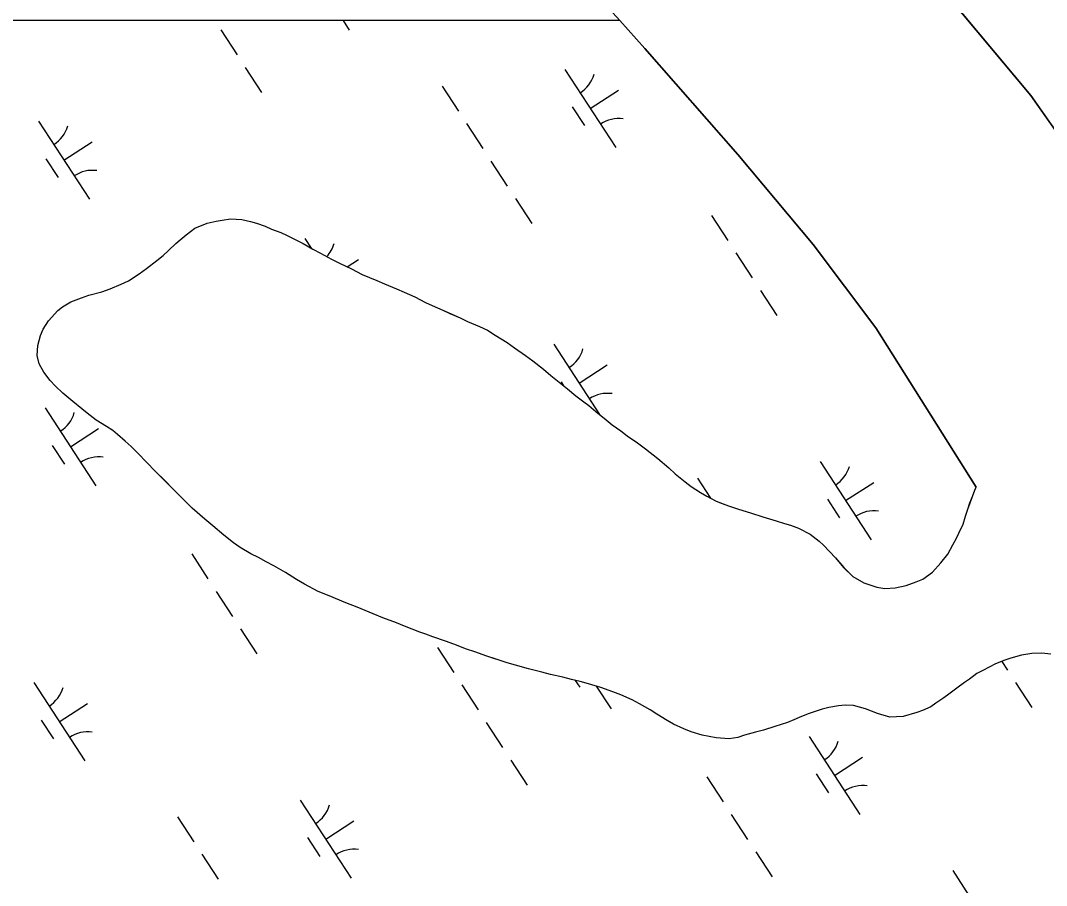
# Model space of a CAD drawing. Extents: x 3953924 to 3974542, y 193747 to 216192.
# Drawn here: x 3964977 to 3965527, y 211674 to 212138 of the extents above; entities that cross this region are included whole.
import ezdxf

# ---------------------------------------------------------------- set-up
doc = ezdxf.new("R2010")
doc.units = 0
doc.layers.add('V-TOPO-SHOR', color=7, linetype='Continuous')
doc.layers.add('V-WETL-SWMP', color=7, linetype='Continuous')

msp = doc.modelspace()

# ---------------------------------------------------------------- linework, layer by layer
at = {"layer": 'V-TOPO-SHOR'}
for points in [[(3964486.99, 212713.24), (3964547.11, 212681.8), (3964630.18, 212638.99), (3964716.97, 212590.36), (3964783.34, 212549.57), (3964845.53, 212507.47), (3964900.35, 212470.67), (3964983.17, 212413.32), (3965052.67, 212357.82), (3965121.37, 212303.27), (3965173.31, 212260.7), (3965213.72, 212224.28), (3965268.95, 212169.97), (3965297.99, 212137.89), (3965311.56, 212122.9), (3965361.38, 212066.06), (3965401.83, 212017.79), (3965435.44, 211973.08), (3965489.17, 211887.74)], [(3965395.75, 212243.77), (3965451.96, 212177.33), (3965518.58, 212097.73), (3965563.35, 212033.66), (3965629.15, 211934.41), (3965687.36, 211848.68), (3965733.84, 211760.48), (3965762.68, 211690.74), (3965784.59, 211631.97), (3965810.09, 211566.17), (3965845.55, 211482.5), (3965881.74, 211405.03), (3965917.52, 211327.15), (3965955.69, 211244.68), (3965996.17, 211165.01), (3966025.03, 211099.59), (3966049.66, 211043.62), (3966066.01, 211014.26), (3966125.29, 210908.32), (3966172.74, 210824.29), (3966218.31, 210740.68)], [(3965044.84, 211900.61), (3965039.22, 211906.31), (3965036.02, 211909.43), (3965032.8, 211912.29), (3965028.66, 211915.82), (3965026.11, 211918.13), (3965022.76, 211920.18), (3965017.26, 211923.59), (3965012.44, 211927.26), (3965009.5, 211929.58), (3965004.68, 211933.52), (3964999.32, 211938.14), (3964995.31, 211942.08), (3964992.5, 211944.93), (3964989.17, 211949.27), (3964986.64, 211953.73), (3964985.6, 211958.18), (3964985.91, 211963.57), (3964987.3, 211968.95), (3964988.81, 211972.31), (3964991.67, 211976.86), (3964996.7, 211982.35), (3964999.14, 211984.35), (3965003.6, 211987.01), (3965009.28, 211989.12), (3965013.33, 211990.57), (3965020.21, 211992.41), (3965024.67, 211993.99), (3965030.62, 211996.51), (3965034.54, 211998.36), (3965040.23, 212002.09), (3965044.16, 212004.89), (3965049.71, 212009.15), (3965053.1, 212011.96), (3965055.95, 212014.63), (3965060.02, 212018.24), (3965062.33, 212020.24), (3965065.45, 212022.91), (3965070.05, 212026.51), (3965076.67, 212029.16), (3965081.53, 212030.33), (3965084.77, 212030.85), (3965089.35, 212031.49), (3965095.42, 212031.17), (3965099.99, 212030.19), (3965103.21, 212029.22), (3965107.92, 212027.57), (3965111.27, 212026.06), (3965116.24, 212024.14), (3965119.6, 212022.63), (3965124.7, 212020.17), (3965128.19, 212018.39), (3965133.42, 212015.25), (3965137.58, 212013.06), (3965143.48, 212009.92), (3965147.78, 212007.86), (3965154.08, 212004.72), (3965159.85, 212001.71), (3965167.78, 211998.42), (3965171.8, 211996.63), (3965178.25, 211994.02), (3965182.41, 211992.24), (3965188.19, 211989.64), (3965193.82, 211986.77), (3965197.45, 211985.12), (3965203.08, 211982.52), (3965206.85, 211980.87), (3965212.48, 211978.4), (3965216.38, 211976.49), (3965222.82, 211973.88), (3965227.12, 211971.83), (3965231.27, 211969.24), (3965237.58, 211965.28), (3965241.6, 211962.42), (3965247.49, 211958.2), (3965251.38, 211955.47), (3965257.13, 211950.85), (3965261.02, 211947.59), (3965266.5, 211943.23), (3965269.99, 211940.38), (3965274.54, 211936.71), (3965278.69, 211933.44), (3965281.37, 211931.4), (3965285.12, 211928.27), (3965290.74, 211923.78), (3965293.95, 211921.06), (3965298.65, 211917.93), (3965301.99, 211915.21), (3965307.49, 211911.4), (3965311.91, 211908.27), (3965318.47, 211902.96), (3965324.36, 211898.06), (3965327.83, 211894.8), (3965333.06, 211890.59), (3965336.41, 211888), (3965341.36, 211884.73), (3965344.72, 211882.82), (3965349.68, 211880.09), (3965353.04, 211878.85), (3965356.4, 211877.61), (3965361.1, 211875.96)], [(3965208.99, 211803.43), (3965204.56, 211805.08), (3965197.84, 211807.43), (3965193.94, 211808.8), (3965190.85, 211809.9), (3965186.69, 211811.55), (3965182.66, 211813.07), (3965178.22, 211814.85), (3965170.97, 211817.6), (3965165.73, 211819.8), (3965157.14, 211823.23), (3965151.09, 211825.7), (3965142.1, 211829.41), (3965136.32, 211831.74), (3965128.94, 211835.57), (3965124.65, 211838.16), (3965118.75, 211841.85), (3965112.58, 211845.53), (3965108.42, 211847.58), (3965104.27, 211849.91), (3965100.1, 211851.96), (3965094.47, 211855.37), (3965090.85, 211857.82), (3965085.63, 211861.9), (3965079.74, 211866.93), (3965075.46, 211870.47), (3965068.77, 211876.45), (3965064.35, 211880.66), (3965058.21, 211886.9), (3965054.33, 211890.84), (3965048.58, 211896.68), (3965044.84, 211900.61)], [(3965361.1, 211875.96), (3965364.06, 211875.13), (3965368.09, 211873.89), (3965374.68, 211871.81), (3965381.93, 211869.6), (3965386.37, 211868.22), (3965389.59, 211867.25), (3965393.89, 211865.61), (3965400.2, 211862.46), (3965405.02, 211858.65), (3965407.29, 211856.61), (3965410.5, 211853.22), (3965413.71, 211849.82), (3965418.12, 211844.54), (3965423.06, 211839.78), (3965428.96, 211836.37), (3965435.82, 211834.03), (3965440.26, 211833.32), (3965445.65, 211833.68), (3965451.58, 211834.99), (3965456.99, 211836.83), (3965460.5, 211838.28), (3965465.79, 211842.15), (3965470.27, 211847.1), (3965473.94, 211851.79), (3965476.68, 211856.75), (3965478.59, 211860.37), (3965479.96, 211863.06), (3965482.15, 211867.89), (3965483.53, 211872.06), (3965484.77, 211875.82), (3965485.88, 211879.31), (3965487.18, 211882.74), (3965488.45, 211886.01), (3965489.17, 211887.74)], [(3965237.6, 211793.38), (3965231.16, 211795.59), (3965226.72, 211797.1), (3965220.27, 211799.44), (3965215.84, 211800.82), (3965208.99, 211803.43)], [(3965529.17, 211798.15), (3965524.32, 211798.73), (3965519.07, 211798.5), (3965513.54, 211797.6), (3965507.73, 211796.02), (3965504.09, 211794.71), (3965499.22, 211792.72), (3965496.52, 211791.4), (3965492.46, 211789.14), (3965489.62, 211787.68), (3965485.55, 211784.74), (3965482.98, 211783.01), (3965478.78, 211779.81), (3965474.58, 211776.75), (3965471.87, 211774.74), (3965467.54, 211771.82), (3965464.83, 211769.95), (3965460.37, 211767.96), (3965457.4, 211766.77), (3965449.97, 211764.68), (3965442.83, 211764.33), (3965436.24, 211766.26), (3965429.79, 211768.74), (3965423.34, 211770.67), (3965418.9, 211770.71), (3965415.39, 211770.33), (3965410.13, 211769.43), (3965406.62, 211768.64), (3965402.84, 211767.46), (3965399.06, 211766.14), (3965394.19, 211764.16), (3965391.35, 211762.83), (3965387.97, 211761.51), (3965381.22, 211759.27), (3965375.15, 211757.44), (3965370.83, 211756.26), (3965365.02, 211754.68), (3965361.38, 211753.5), (3965356.65, 211752.73), (3965349.65, 211753.18), (3965342.25, 211754.72), (3965336.34, 211756.39), (3965332.45, 211758.03), (3965326.94, 211760.63), (3965323.45, 211762.55), (3965317.96, 211765.96), (3965314.34, 211768.27), (3965308.57, 211771.42), (3965304.68, 211773.6), (3965298.64, 211776.34), (3965294.34, 211777.99), (3965287.89, 211780.2), (3965281.3, 211782.27), (3965276.87, 211783.52), (3965272.16, 211784.49), (3965267.59, 211785.74), (3965260.87, 211787.27), (3965256.16, 211788.52), (3965249.03, 211790.19), (3965242.04, 211792.14), (3965237.6, 211793.38)]]:
    msp.add_lwpolyline(points, dxfattribs=at)
at = {"layer": 'V-WETL-SWMP'}
for p, q in [((3965518.58, 212097.73), (3965451.96, 212177.33)), ((3965297.99, 212137.89), (3962936, 212137.89)), ((3965149.65, 212137.89), (3965152.99, 212132.75)), ((3965311.56, 212122.9), (3965297.99, 212137.89)), ((3965084.05, 212132.87), (3965092.78, 212119.46)), ((3965361.38, 212066.06), (3965311.56, 212122.9)), ((3965097.15, 212112.75), (3965105.87, 212099.34)), ((3965268.61, 212111.7), (3965295.88, 212069.8)), ((3965202.79, 212102.77), (3965211.51, 212089.36)), ((3965282.24, 212090.75), (3965297.33, 212100.57)), ((3965563.35, 212033.66), (3965518.58, 212097.73)), ((3965272.5, 212091.57), (3965279.05, 212081.51)), ((3964986.31, 212083.91), (3965013.59, 212042.01)), ((3965215.88, 212082.65), (3965224.61, 212069.24)), ((3964999.95, 212062.96), (3965015.04, 212072.78)), ((3964990.21, 212063.78), (3964996.76, 212053.72)), ((3965228.97, 212062.54), (3965237.7, 212049.13)), ((3965401.83, 212017.79), (3965361.38, 212066.06)), ((3965242.06, 212042.43), (3965250.79, 212029.02)), ((3965070.05, 212026.51), (3965076.67, 212029.16)), ((3965076.67, 212029.16), (3965081.53, 212030.33)), ((3965081.53, 212030.33), (3965084.77, 212030.85)), ((3965084.77, 212030.85), (3965089.35, 212031.48)), ((3965089.35, 212031.48), (3965095.42, 212031.17)), ((3965095.42, 212031.17), (3965099.99, 212030.19)), ((3965099.99, 212030.19), (3965103.21, 212029.22)), ((3965103.21, 212029.22), (3965107.92, 212027.57)), ((3965347.27, 212033.41), (3965356, 212020)), ((3965065.44, 212022.91), (3965070.05, 212026.51)), ((3965107.92, 212027.57), (3965111.27, 212026.06)), ((3965111.27, 212026.06), (3965116.24, 212024.14)), ((3965116.24, 212024.14), (3965119.6, 212022.63)), ((3965055.95, 212014.63), (3965060.02, 212018.24)), ((3965060.02, 212018.24), (3965062.33, 212020.24)), ((3965062.33, 212020.24), (3965065.44, 212022.91)), ((3965119.6, 212022.63), (3965124.7, 212020.17)), ((3965124.7, 212020.17), (3965128.19, 212018.39)), ((3965128.19, 212018.39), (3965133.42, 212015.25)), ((3965129.2, 212020.96), (3965132.59, 212015.75)), ((3965053.1, 212011.96), (3965055.95, 212014.63)), ((3965133.42, 212015.25), (3965137.58, 212013.06)), ((3965137.58, 212013.06), (3965143.48, 212009.92)), ((3965360.36, 212013.29), (3965369.09, 211999.88)), ((3965435.44, 211973.08), (3965401.83, 212017.79)), ((3965044.16, 212004.89), (3965049.71, 212009.15)), ((3965049.71, 212009.15), (3965053.1, 212011.96)), ((3965143.48, 212009.92), (3965147.78, 212007.86)), ((3965147.78, 212007.86), (3965154.08, 212004.72)), ((3965151.82, 212005.85), (3965157.93, 212009.82)), ((3965034.54, 211998.36), (3965040.23, 212002.09)), ((3965040.23, 212002.09), (3965044.16, 212004.89)), ((3965154.08, 212004.72), (3965159.85, 212001.71)), ((3965159.85, 212001.71), (3965167.78, 211998.42)), ((3965024.67, 211993.99), (3965030.62, 211996.5)), ((3965030.62, 211996.5), (3965034.54, 211998.36)), ((3965167.78, 211998.42), (3965171.8, 211996.63)), ((3965171.8, 211996.63), (3965178.25, 211994.02)), ((3965009.28, 211989.12), (3965013.33, 211990.57)), ((3965013.33, 211990.57), (3965020.21, 211992.41)), ((3965020.21, 211992.41), (3965024.67, 211993.99)), ((3965178.25, 211994.02), (3965182.41, 211992.24)), ((3965182.41, 211992.24), (3965188.19, 211989.64)), ((3965373.46, 211993.18), (3965382.19, 211979.77)), ((3964999.14, 211984.35), (3965003.6, 211987.01)), ((3965003.6, 211987.01), (3965009.28, 211989.12)), ((3965188.19, 211989.64), (3965193.82, 211986.77)), ((3965193.82, 211986.77), (3965197.45, 211985.12)), ((3965197.45, 211985.12), (3965203.08, 211982.52)), ((3964991.67, 211976.86), (3964996.7, 211982.35)), ((3964996.7, 211982.35), (3964999.14, 211984.35)), ((3965203.08, 211982.52), (3965212.48, 211978.4)), ((3964988.81, 211972.3), (3964991.67, 211976.86)), ((3965212.48, 211978.4), (3965216.38, 211976.49)), ((3965216.38, 211976.49), (3965222.82, 211973.88)), ((3965222.82, 211973.88), (3965227.12, 211971.83)), ((3964985.91, 211963.57), (3964987.3, 211968.95)), ((3964987.3, 211968.95), (3964988.81, 211972.3)), ((3965227.12, 211971.83), (3965231.27, 211969.24)), ((3965231.27, 211969.24), (3965237.58, 211965.28)), ((3965489.17, 211887.74), (3965435.44, 211973.08)), ((3964985.6, 211958.18), (3964985.91, 211963.57)), ((3965237.58, 211965.28), (3965241.6, 211962.42)), ((3965262.62, 211964.34), (3965287.16, 211926.64)), ((3964986.64, 211953.73), (3964985.6, 211958.18)), ((3965241.6, 211962.42), (3965247.49, 211958.2)), ((3965247.49, 211958.2), (3965251.38, 211955.47)), ((3964989.17, 211949.27), (3964986.64, 211953.73)), ((3965251.38, 211955.47), (3965257.13, 211950.85)), ((3965276.26, 211943.39), (3965291.35, 211953.21)), ((3964992.5, 211944.93), (3964989.17, 211949.27)), ((3965257.13, 211950.85), (3965261.02, 211947.59)), ((3965261.02, 211947.59), (3965266.5, 211943.23)), ((3964995.31, 211942.08), (3964992.5, 211944.93)), ((3964999.32, 211938.14), (3964995.31, 211942.08)), ((3965266.5, 211943.23), (3965269.99, 211940.38)), ((3965266.52, 211944.21), (3965267.9, 211942.09)), ((3965004.68, 211933.52), (3964999.32, 211938.14)), ((3965269.99, 211940.38), (3965274.54, 211936.71)), ((3965274.54, 211936.71), (3965278.69, 211933.44)), ((3964989.8, 211930.21), (3965017.07, 211888.31)), ((3965009.5, 211929.58), (3965004.68, 211933.52)), ((3965278.69, 211933.44), (3965281.37, 211931.4)), ((3965281.37, 211931.4), (3965285.12, 211928.27)), ((3965012.44, 211927.26), (3965009.5, 211929.58)), ((3965017.26, 211923.59), (3965012.44, 211927.26)), ((3965285.12, 211928.27), (3965290.74, 211923.78)), ((3965003.44, 211909.26), (3965018.52, 211919.08)), ((3965022.76, 211920.18), (3965017.26, 211923.59)), ((3965026.11, 211918.13), (3965022.76, 211920.18)), ((3965290.74, 211923.78), (3965293.95, 211921.06)), ((3965293.95, 211921.06), (3965298.64, 211917.93)), ((3965028.65, 211915.82), (3965026.11, 211918.13)), ((3965032.8, 211912.29), (3965028.65, 211915.82)), ((3965298.64, 211917.93), (3965301.99, 211915.21)), ((3965301.99, 211915.21), (3965307.48, 211911.4)), ((3964993.7, 211910.08), (3965000.24, 211900.02)), ((3965036.02, 211909.43), (3965032.8, 211912.29)), ((3965039.22, 211906.31), (3965036.02, 211909.43)), ((3965307.48, 211911.4), (3965311.91, 211908.26)), ((3965311.91, 211908.26), (3965318.47, 211902.96)), ((3965044.84, 211900.61), (3965039.22, 211906.31)), ((3965318.47, 211902.96), (3965324.36, 211898.06)), ((3965048.58, 211896.68), (3965044.84, 211900.61)), ((3965324.36, 211898.06), (3965327.83, 211894.8)), ((3965405.51, 211901.38), (3965432.79, 211859.48)), ((3965064.35, 211880.66), (3965048.58, 211896.68)), ((3965327.83, 211894.8), (3965333.06, 211890.59)), ((3965339.69, 211892.45), (3965346.65, 211881.75)), ((3965333.06, 211890.59), (3965336.41, 211888)), ((3965336.41, 211888), (3965341.36, 211884.73)), ((3965419.15, 211880.43), (3965434.24, 211890.25)), ((3965487.18, 211882.74), (3965488.45, 211886.01)), ((3965488.45, 211886.01), (3965489.17, 211887.74)), ((3965068.77, 211876.45), (3965064.35, 211880.66)), ((3965341.36, 211884.73), (3965344.72, 211882.82)), ((3965344.72, 211882.82), (3965349.68, 211880.09)), ((3965409.41, 211881.25), (3965415.96, 211871.19)), ((3965485.87, 211879.31), (3965487.18, 211882.74)), ((3965075.46, 211870.47), (3965068.77, 211876.45)), ((3965349.68, 211880.09), (3965356.4, 211877.61)), ((3965356.4, 211877.61), (3965361.1, 211875.96)), ((3965361.1, 211875.96), (3965364.06, 211875.13)), ((3965364.06, 211875.13), (3965368.09, 211873.88)), ((3965483.53, 211872.06), (3965484.77, 211875.82)), ((3965484.77, 211875.82), (3965485.87, 211879.31)), ((3965079.74, 211866.93), (3965075.46, 211870.47)), ((3965368.09, 211873.88), (3965374.68, 211871.81)), ((3965374.68, 211871.81), (3965381.93, 211869.6)), ((3965381.93, 211869.6), (3965386.37, 211868.22)), ((3965482.15, 211867.89), (3965483.53, 211872.06)), ((3965085.63, 211861.9), (3965079.74, 211866.93)), ((3965386.37, 211868.22), (3965389.59, 211867.25)), ((3965389.59, 211867.25), (3965393.89, 211865.6)), ((3965393.89, 211865.6), (3965400.2, 211862.46)), ((3965479.96, 211863.06), (3965482.15, 211867.89)), ((3965090.85, 211857.82), (3965085.63, 211861.9)), ((3965400.2, 211862.46), (3965405.02, 211858.65)), ((3965405.02, 211858.65), (3965407.29, 211856.61)), ((3965476.68, 211856.75), (3965478.59, 211860.37)), ((3965478.59, 211860.37), (3965479.96, 211863.06)), ((3965094.47, 211855.37), (3965090.85, 211857.82)), ((3965100.1, 211851.96), (3965094.47, 211855.37)), ((3965407.29, 211856.61), (3965413.71, 211849.82)), ((3965473.94, 211851.79), (3965476.68, 211856.75)), ((3965068.46, 211851.92), (3965077.19, 211838.51)), ((3965104.26, 211849.91), (3965100.1, 211851.96)), ((3965108.42, 211847.58), (3965104.26, 211849.91)), ((3965112.58, 211845.53), (3965108.42, 211847.58)), ((3965413.71, 211849.82), (3965418.11, 211844.54)), ((3965470.27, 211847.1), (3965473.94, 211851.79)), ((3965118.75, 211841.85), (3965112.58, 211845.53)), ((3965124.65, 211838.16), (3965118.75, 211841.85)), ((3965418.11, 211844.54), (3965423.06, 211839.78)), ((3965460.5, 211838.28), (3965465.79, 211842.15)), ((3965465.79, 211842.15), (3965470.27, 211847.1)), ((3965128.94, 211835.57), (3965124.65, 211838.16)), ((3965423.06, 211839.78), (3965428.96, 211836.37)), ((3965428.96, 211836.37), (3965435.82, 211834.03)), ((3965451.59, 211834.99), (3965456.99, 211836.83)), ((3965456.99, 211836.83), (3965460.5, 211838.28)), ((3965081.56, 211831.8), (3965090.28, 211818.39)), ((3965136.32, 211831.74), (3965128.94, 211835.57)), ((3965142.1, 211829.41), (3965136.32, 211831.74)), ((3965435.82, 211834.03), (3965440.26, 211833.32)), ((3965440.26, 211833.32), (3965445.65, 211833.68)), ((3965445.65, 211833.68), (3965451.59, 211834.99)), ((3965151.1, 211825.7), (3965142.1, 211829.41)), ((3965157.14, 211823.23), (3965151.1, 211825.7)), ((3965165.73, 211819.8), (3965157.14, 211823.23)), ((3965170.97, 211817.6), (3965165.73, 211819.8)), ((3965178.23, 211814.85), (3965170.97, 211817.6)), ((3965182.66, 211813.07), (3965178.23, 211814.85)), ((3965094.65, 211811.69), (3965103.38, 211798.28)), ((3965186.69, 211811.55), (3965182.66, 211813.07)), ((3965190.85, 211809.9), (3965186.69, 211811.55)), ((3965193.94, 211808.8), (3965190.85, 211809.9)), ((3965197.84, 211807.43), (3965193.94, 211808.8)), ((3965204.56, 211805.08), (3965197.84, 211807.43)), ((3965208.99, 211803.43), (3965204.56, 211805.08)), ((3965215.84, 211800.82), (3965208.99, 211803.43)), ((3965200.29, 211801.7), (3965209.02, 211788.29)), ((3965220.27, 211799.44), (3965215.84, 211800.82)), ((3965226.72, 211797.1), (3965220.27, 211799.44)), ((3965519.07, 211798.5), (3965513.54, 211797.6)), ((3965524.32, 211798.73), (3965519.07, 211798.5)), ((3965529.17, 211798.15), (3965524.32, 211798.73)), ((3965237.6, 211793.38), (3965226.72, 211797.1)), ((3965242.04, 211792.13), (3965237.6, 211793.38)), ((3965499.22, 211792.72), (3965496.52, 211791.4)), ((3965504.09, 211794.71), (3965499.22, 211792.72)), ((3965502.95, 211794.24), (3965506, 211789.56)), ((3965507.73, 211796.02), (3965504.09, 211794.71)), ((3965513.54, 211797.6), (3965507.73, 211796.02)), ((3965249.03, 211790.19), (3965242.04, 211792.13)), ((3965256.16, 211788.52), (3965249.03, 211790.19)), ((3965260.87, 211787.27), (3965256.16, 211788.52)), ((3965267.59, 211785.74), (3965260.87, 211787.27)), ((3965489.62, 211787.68), (3965485.55, 211784.74)), ((3965492.46, 211789.14), (3965489.62, 211787.68)), ((3965496.52, 211791.4), (3965492.46, 211789.14)), ((3964983.81, 211782.85), (3965011.09, 211740.95)), ((3965213.38, 211781.59), (3965222.11, 211768.18)), ((3965272.16, 211784.49), (3965267.59, 211785.74)), ((3965276.87, 211783.52), (3965272.16, 211784.49)), ((3965274.19, 211784.07), (3965276.55, 211780.45)), ((3965281.3, 211782.27), (3965276.87, 211783.52)), ((3965287.89, 211780.2), (3965281.3, 211782.27)), ((3965482.98, 211783.01), (3965478.78, 211779.81)), ((3965485.55, 211784.74), (3965482.98, 211783.01)), ((3965510.36, 211782.86), (3965519.09, 211769.45)), ((3965285.42, 211780.97), (3965293.39, 211768.73)), ((3965294.34, 211777.99), (3965287.89, 211780.2)), ((3965298.64, 211776.34), (3965294.34, 211777.99)), ((3965304.68, 211773.6), (3965298.64, 211776.34)), ((3965474.58, 211776.75), (3965471.87, 211774.75)), ((3965478.78, 211779.81), (3965474.58, 211776.75)), ((3964997.45, 211761.9), (3965012.54, 211771.72)), ((3965308.57, 211771.42), (3965304.68, 211773.6)), ((3965314.34, 211768.27), (3965308.57, 211771.42)), ((3965415.39, 211770.33), (3965410.13, 211769.43)), ((3965418.9, 211770.71), (3965415.39, 211770.33)), ((3965423.34, 211770.67), (3965418.9, 211770.71)), ((3965429.79, 211768.74), (3965423.34, 211770.67)), ((3965467.54, 211771.82), (3965464.83, 211769.95)), ((3965471.87, 211774.75), (3965467.54, 211771.82)), ((3965317.96, 211765.96), (3965314.34, 211768.27)), ((3965323.45, 211762.55), (3965317.96, 211765.96)), ((3965399.06, 211766.14), (3965394.19, 211764.16)), ((3965402.84, 211767.46), (3965399.06, 211766.14)), ((3965406.62, 211768.64), (3965402.84, 211767.46)), ((3965410.13, 211769.43), (3965406.62, 211768.64)), ((3965436.24, 211766.26), (3965429.79, 211768.74)), ((3965442.83, 211764.33), (3965436.24, 211766.26)), ((3965457.4, 211766.77), (3965449.97, 211764.68)), ((3965460.37, 211767.96), (3965457.4, 211766.77)), ((3965464.83, 211769.95), (3965460.37, 211767.96)), ((3964987.71, 211762.72), (3964994.26, 211752.66)), ((3965226.47, 211761.48), (3965235.2, 211748.07)), ((3965326.94, 211760.63), (3965323.45, 211762.55)), ((3965332.45, 211758.03), (3965326.94, 211760.63)), ((3965381.22, 211759.27), (3965375.15, 211757.43)), ((3965387.98, 211761.51), (3965381.22, 211759.27)), ((3965391.35, 211762.83), (3965387.98, 211761.51)), ((3965394.19, 211764.16), (3965391.35, 211762.83)), ((3965449.97, 211764.68), (3965442.83, 211764.33)), ((3965336.34, 211756.39), (3965332.45, 211758.03)), ((3965342.25, 211754.72), (3965336.34, 211756.39)), ((3965349.65, 211753.18), (3965342.25, 211754.72)), ((3965365.02, 211754.68), (3965361.37, 211753.5)), ((3965370.83, 211756.26), (3965365.02, 211754.68)), ((3965375.15, 211757.43), (3965370.83, 211756.26)), ((3965399.53, 211754.02), (3965426.81, 211712.11)), ((3965356.65, 211752.73), (3965349.65, 211753.18)), ((3965361.37, 211753.5), (3965356.65, 211752.73)), ((3965413.17, 211733.07), (3965428.25, 211742.89)), ((3965239.57, 211741.36), (3965248.3, 211727.95)), ((3965344.77, 211732.34), (3965353.5, 211718.93)), ((3965403.43, 211733.89), (3965409.97, 211723.83)), ((3965126.7, 211719.89), (3965153.98, 211677.99)), ((3965060.88, 211710.96), (3965069.61, 211697.55)), ((3965357.87, 211712.23), (3965366.59, 211698.82)), ((3965140.34, 211698.94), (3965155.43, 211708.76)), ((3965130.6, 211699.76), (3965137.15, 211689.7)), ((3965073.98, 211690.84), (3965082.71, 211677.44)), ((3965370.96, 211692.11), (3965379.69, 211678.7)), ((3965476.6, 211682.13), (3965485.33, 211668.72))]:
    msp.add_line(p, q, dxfattribs=at)
for centre, start, end in [((3965267.37, 212114.03), 302.2901, 343.8338), ((3965297.51, 212067.73), 82.2901, 123.8337), ((3964985.08, 212086.24), 302.2901, 343.8338), ((3965015.22, 212039.94), 82.2901, 123.8337), ((3965127.97, 212023.28), 317.1555, 343.8338), ((3965261.39, 211966.67), 302.2901, 343.8338), ((3965291.53, 211920.37), 82.2901, 123.8337), ((3964988.57, 211932.54), 302.2901, 343.8338), ((3965018.7, 211886.24), 82.2901, 123.8337), ((3965404.28, 211903.71), 302.2901, 343.8338), ((3965434.42, 211857.41), 82.2901, 123.8337), ((3964982.58, 211785.18), 302.2901, 343.8338), ((3965012.72, 211738.88), 82.2901, 123.8337), ((3965398.3, 211756.35), 302.2901, 343.8338), ((3965428.44, 211710.05), 82.2901, 123.8337), ((3965125.47, 211722.22), 302.2901, 343.8338), ((3965155.61, 211675.92), 82.2901, 123.8337)]:
    msp.add_arc(centre, 17.62, start, end, dxfattribs=at)

doc.saveas('drawing.dxf')
